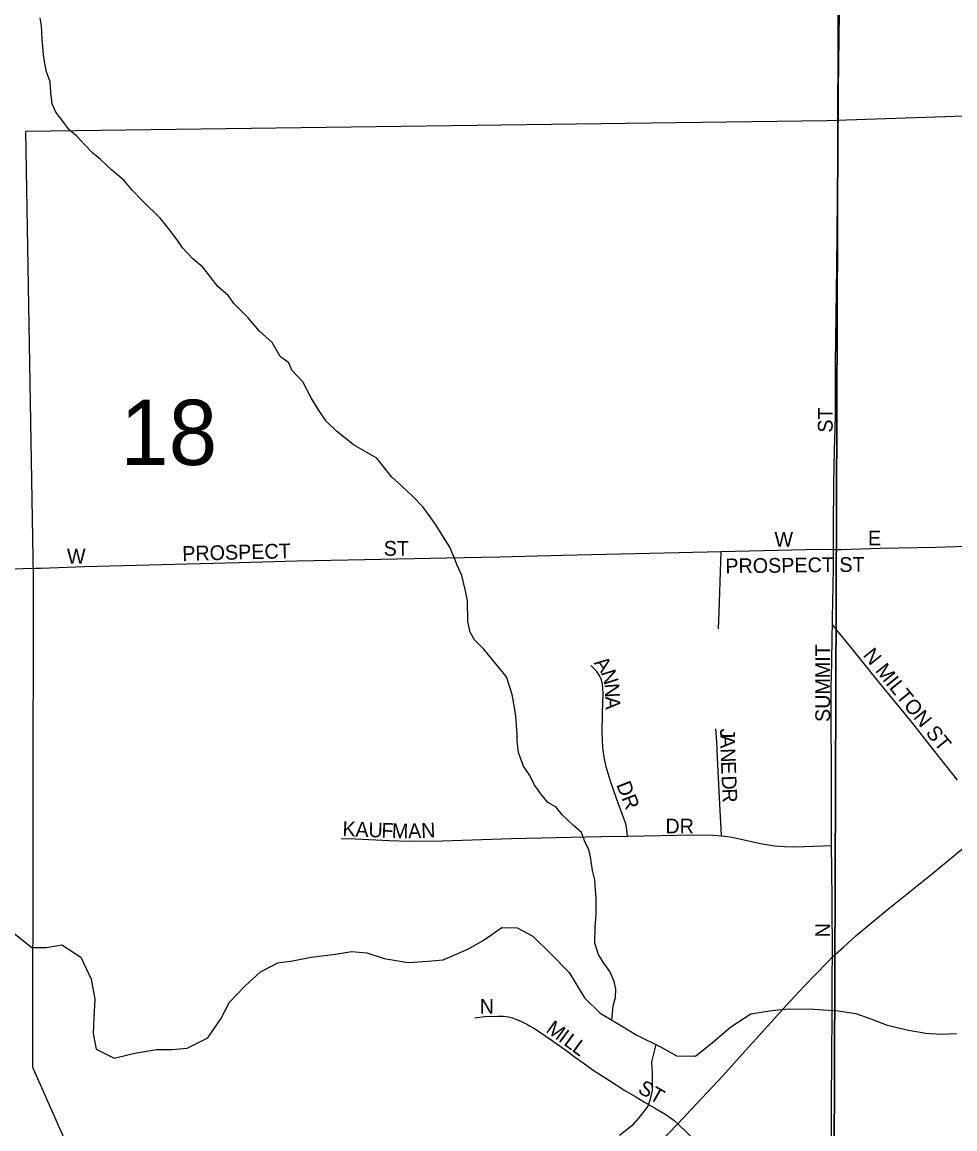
# Model space of a CAD drawing. Extents: x 1985906 to 2360102, y 891258 to 1222054.
# Drawn here: x 2142380 to 2145542, y 1042607 to 1046359 of the extents above; entities that cross this region are included whole.
import ezdxf

# ---------------------------------------------------------------- set-up
doc = ezdxf.new("R2010")
doc.units = 0
for name, color, linetype in [('GM_X_City_Street', 7, 'Continuous'), ('GM_X_City_Street_Text', 7, 'Continuous'), ('GM_X_Corporation', 7, 'Continuous'), ('GM_X_County_Road', 7, 'Continuous'), ('GM_X_Major_River', 7, 'Continuous'), ('GM_X_Minor_River', 7, 'Continuous'), ('GM_X_Section', 7, 'Continuous'), ('GM_X_Section_Text', 7, 'Continuous'), ('GM_X_State_Route', 7, 'Continuous')]:
    doc.layers.add(name, color=color, linetype=linetype)

msp = doc.modelspace()

# ---------------------------------------------------------------- linework, layer by layer
at = {"layer": 'GM_X_City_Street'}
for points in [[(2145146.2, 1045987.4), (2145146.9, 1046050.9)], [(2145130, 1044570.8), (2145130.1, 1044600.4), (2145129.7, 1044647.2), (2145131.5, 1044793.1), (2145134, 1044907.5), (2145137, 1045021.7), (2145137.1, 1045202), (2145141.3, 1045529.8), (2145146.2, 1045987.4)], [(2145130, 1044570.8), (2145157, 1044571.5), (2145287.5, 1044575.1), (2145477, 1044579), (2145618.1, 1044583.3), (2145672.9, 1044585), (2145790.9, 1044587.6), (2145876.9, 1044590.4), (2145981.7, 1044595.9), (2146033.9, 1044598.3)], [(2142444, 1044508.2), (2142592, 1044512.9), (2143115.8, 1044526.9), (2143312.2, 1044532.1), (2143541.4, 1044537.1), (2143819.7, 1044542.9), (2143999.8, 1044546.6), (2144212.6, 1044552.1), (2144507.3, 1044558.7), (2144605.6, 1044560.6), (2144748.9, 1044563.8)], [(2144740, 1044301.8), (2144742.4, 1044357.1), (2144748.9, 1044563.8)], [(2144748.9, 1044563.8), (2145084.2, 1044571.8), (2145130, 1044570.8)], [(2145126.5, 1044316.5), (2145127, 1044339.8), (2145128.9, 1044448), (2145129.8, 1044509.2), (2145130, 1044570.8)], [(2145123.8, 1043567.5), (2145123.5, 1043582.1), (2145123.3, 1043757), (2145122.9, 1043851.2), (2145122.5, 1043973.3), (2145121.9, 1044053.9), (2145122.3, 1044102.9), (2145124.2, 1044184.3), (2145125.9, 1044278.3), (2145126.5, 1044316.5)], [(2145551, 1043788.7), (2145539.3, 1043803.1), (2145469.5, 1043891.5), (2145390.7, 1043990.8), (2145285.8, 1044118.5), (2145188.6, 1044239.6), (2145147.4, 1044290.8), (2145126.5, 1044316.5)], [(2144431.9, 1043599.5), (2144429, 1043629.1), (2144426.5, 1043641.4), (2144396.2, 1043723.2), (2144373.8, 1043785.7), (2144359.8, 1043833.7), (2144352.9, 1043866.4), (2144348.6, 1043899.7), (2144346.3, 1043949.7), (2144347.6, 1044016.2), (2144349.2, 1044082.3), (2144348.7, 1044098.5), (2144346.8, 1044114.2), (2144343.3, 1044129.4), (2144337.2, 1044144), (2144328.3, 1044157), (2144307.8, 1044178)], [(2144750.6, 1043599.8), (2144749.3, 1043624), (2144746, 1043686), (2144738.7, 1043841), (2144734.8, 1043918.4), (2144731.4, 1043962.9)], [(2143461.1, 1043591.3), (2143510.1, 1043590), (2143624.7, 1043583.8), (2143690.3, 1043582), (2143805.1, 1043583.1), (2144038.9, 1043590.9), (2144342.2, 1043598.2), (2144431.9, 1043599.5)], [(2144431.9, 1043599.5), (2144656.9, 1043603.9), (2144722, 1043602.5), (2144750.6, 1043599.8)], [(2144750.6, 1043599.8), (2144770.5, 1043598), (2144786.5, 1043595.4), (2144882.5, 1043574.4), (2144931.4, 1043566.6), (2144964.3, 1043563.9), (2144997.3, 1043563.3), (2145095.6, 1043566.5), (2145123.8, 1043567.5)], [(2145126.8, 1043189.8), (2145126.1, 1043378.9), (2145125, 1043487.3), (2145123.8, 1043567.5)], [(2145123.8, 1042709.2), (2145124.9, 1042834.8), (2145126.1, 1043015.6), (2145126.2, 1043130.5), (2145126.8, 1043189.8)], [(2143914.8, 1042983.4), (2143947.2, 1042987.5), (2143992.6, 1042989.1), (2144011.4, 1042988.3), (2144028.2, 1042986.2), (2144042.1, 1042982.6), (2144058.8, 1042976), (2144074.4, 1042969.9), (2144091.2, 1042961.3), (2144102.6, 1042955.1), (2144114.5, 1042947.8), (2144137.4, 1042933.4), (2144173.8, 1042908.1), (2144227.4, 1042869.6), (2144256, 1042848.3), (2144281.4, 1042830.3), (2144315.7, 1042805.8), (2144371.4, 1042770.2), (2144423.3, 1042737), (2144459.7, 1042715.3), (2144489.6, 1042696.9), (2144523.1, 1042678.1), (2144559.1, 1042656.8), (2144573, 1042647.8), (2144588.7, 1042636.1), (2144602.4, 1042624.1)], [(2145122, 1042270.8), (2145121.9, 1042286), (2145123.5, 1042399.7), (2145123.8, 1042544.6), (2145123.6, 1042593.8), (2145123.8, 1042706.6), (2145123.8, 1042709.2)], [(2144602.4, 1042624.1), (2144636.1, 1042591.1), (2144660.7, 1042567), (2144681.6, 1042543.8), (2144742.3, 1042481.4), (2144796.9, 1042423.2), (2144819.4, 1042400.7), (2144853.1, 1042365.8), (2144898.2, 1042317.6), (2144921.9, 1042294.1), (2144936.4, 1042284.5), (2144952, 1042276.3), (2144966.3, 1042271.5), (2144982.7, 1042270.8), (2145103.9, 1042270.8), (2145122, 1042270.8)]]:
    msp.add_lwpolyline(points, dxfattribs=at)
at = {"layer": 'GM_X_Corporation'}
msp.add_lwpolyline([(2148957.2, 1041835.4), (2147128, 1041709.2), (2145918.5, 1041646.7), (2145935.9, 1040097.9), (2145144.4, 1040070.5), (2145156.2, 1039069.2), (2144332.8, 1039066.3), (2143737.1, 1040467.5), (2143243, 1041302), (2142809.8, 1040839.1), (2141806.4, 1039792.4), (2141829.9, 1040714.5), (2141793.2, 1041590), (2142952.9, 1041601.7), (2142416.7, 1042814.3), (2142418.2, 1044478.5), (2142392.2, 1045989.3), (2145107.6, 1046025.8), (2148280.2, 1046133.3), (2148462.3, 1045910.5), (2148889, 1045385.3)], dxfattribs=at)
at = {"layer": 'GM_X_County_Road'}
for points in [[(2145146.9, 1046050.9), (2145147.5, 1046128.3), (2145149.5, 1046307.5), (2145153.3, 1046553.5), (2145153.4, 1046651.8), (2145155.3, 1046816), (2145156.6, 1046980), (2145159.5, 1047226.2), (2145159.3, 1047264.5)], [(2140566.3, 1044474.6), (2140610.4, 1044475.8), (2140725, 1044479.1), (2140955.3, 1044483.4), (2141270.8, 1044488.5), (2141594.4, 1044492.8), (2141825.8, 1044495.6), (2141935.6, 1044496.2), (2142295.4, 1044504.5), (2142426.2, 1044507.4), (2142444, 1044508.2)]]:
    msp.add_lwpolyline(points, dxfattribs=at)
at = {"layer": 'GM_X_Major_River'}
msp.add_lwpolyline([(2142346.4, 1043275.1), (2142412.9, 1043221.5), (2142462.9, 1043221.8), (2142515, 1043230.2), (2142579.3, 1043188.6), (2142613.9, 1043114.7), (2142626.4, 1043046.7), (2142622.8, 1042984.5), (2142621.2, 1042930.3), (2142631.6, 1042876.3), (2142691.9, 1042846.7), (2142761.9, 1042863.2), (2142835.9, 1042875.8), (2142887.9, 1042876.2), (2142940, 1042880.6), (2143009.8, 1042915.2), (2143053.4, 1042979.6), (2143083.1, 1043036), (2143134.7, 1043090.5), (2143188.5, 1043139), (2143246.3, 1043169.5), (2143296.3, 1043175.9), (2143360.3, 1043188.4), (2143442.4, 1043199), (2143496.4, 1043207.4), (2143548.5, 1043203.8), (2143606.7, 1043184.2), (2143688.9, 1043170.8), (2143754.9, 1043175.3), (2143807, 1043179.7), (2143890.8, 1043216.4), (2143942.7, 1043244.8), (2144006.4, 1043289.4), (2144058.5, 1043287.8), (2144110.8, 1043260.1), (2144173.3, 1043198.4), (2144233.8, 1043136.7), (2144286.5, 1043050.9), (2144338.9, 1042999.2), (2144411.3, 1042955.6), (2144463.6, 1042923.9), (2144544, 1042884.4), (2144598.3, 1042854.7), (2144662.4, 1042853.2), (2144720.1, 1042899.8), (2144781.8, 1042952.3), (2144849.6, 1042996.9), (2144921.6, 1043007.5), (2144977.6, 1043013.9), (2145063.7, 1043012.5), (2145145.9, 1043007.1), (2145206, 1042997.5), (2145256.2, 1042979.9), (2145312.4, 1042958.2), (2145384.7, 1042940.7), (2145442.8, 1042931.1), (2145494.9, 1042927.5), (2145546.9, 1042929.9)], dxfattribs=at)
at = {"layer": 'GM_X_Minor_River'}
for points in [[(2144379.2, 1042974.9), (2144383.2, 1043023.8), (2144391, 1043052), (2144392.7, 1043080.2), (2144386.5, 1043106.2), (2144372.1, 1043140.2), (2144349.8, 1043172.2), (2144333.5, 1043198.1), (2144321.1, 1043236.2), (2144322.7, 1043290.4), (2144326.3, 1043332.6), (2144325.8, 1043390.8), (2144323.6, 1043414.9), (2144321.3, 1043451), (2144313, 1043483.1), (2144306.6, 1043529.2), (2144300.4, 1043553.3), (2144288.1, 1043577.3), (2144275.8, 1043611.3), (2144249.5, 1043635.2), (2144211, 1043671), (2144190.7, 1043696.9), (2144162.5, 1043712.8), (2144138.2, 1043742.7), (2144115.8, 1043774.6), (2144101.5, 1043804.6), (2144079.1, 1043836.6), (2144062.7, 1043882.6), (2144058.3, 1043920.7), (2144058.1, 1043944.8), (2144053.6, 1044005), (2144049.3, 1044035.1), (2144040.9, 1044079.2), (2144022.4, 1044139.3), (2143985.8, 1044183.2), (2143945.3, 1044233.1), (2143912.9, 1044264.9), (2143898.6, 1044290.9), (2143890.3, 1044327), (2143889.7, 1044397.3), (2143883.4, 1044431.3), (2143870.9, 1044483.4), (2143854.5, 1044517.4), (2143844.3, 1044543.5), (2143829.9, 1044579.5), (2143813.6, 1044603.4), (2143785.1, 1044651.4), (2143762.8, 1044681.3), (2143738.4, 1044715.3), (2143706, 1044749.2), (2143665.5, 1044787), (2143633.1, 1044816.8), (2143582.4, 1044880.7), (2143503.7, 1044926.2), (2143445.1, 1044971.9), (2143410.7, 1045005.8), (2143382.2, 1045047.7), (2143359.8, 1045085.7), (2143331.3, 1045139.6), (2143294.8, 1045179.5), (2143284.5, 1045203.5), (2143254.2, 1045225.4), (2143227.7, 1045273.3), (2143185.2, 1045311.1), (2143146.7, 1045357), (2143098.1, 1045404.8), (2143079.8, 1045430.8), (2143043.4, 1045462.6), (2142992.7, 1045528.4), (2142958.3, 1045556.3), (2142923.9, 1045594.1), (2142907.6, 1045618.1), (2142885.2, 1045648), (2142848.7, 1045693.9), (2142788, 1045753.7), (2142753.5, 1045789.5), (2142725.2, 1045823.4), (2142684.7, 1045857.2), (2142644.2, 1045895), (2142620, 1045914.9), (2142591.6, 1045944.8), (2142565.3, 1045972.7), (2142541, 1045992.6), (2142516.7, 1046024.5), (2142494.3, 1046054.5), (2142482, 1046082.5), (2142477.7, 1046120.6), (2142475.4, 1046156.7), (2142463, 1046190.7), (2142456.8, 1046218.8), (2142452.5, 1046248.9), (2142448, 1046301), (2142445.6, 1046347.2), (2142441.4, 1046373.3)], [(2144527.6, 1042892.4), (2144513.3, 1042834.2), (2144515.6, 1042798), (2144516.1, 1042737.8), (2144508.3, 1042707.6), (2144500.5, 1042683.4), (2144474.7, 1042649.1), (2144446.9, 1042616.8), (2144405, 1042584.3)]]:
    msp.add_lwpolyline(points, dxfattribs=at)
at = {"layer": 'GM_X_Section'}
for points in [[(2145148.9, 1047259.7), (2150404.8, 1047462), (2150370.2, 1042042.2), (2145130.1, 1041864.1)], [(2140492.4, 1047203.8), (2145148.9, 1047259.7), (2145130.1, 1041864.1), (2140600.4, 1041757.1), (2140500.1, 1046941.7)]]:
    msp.add_lwpolyline(points, close=True, dxfattribs=at)
at = {"layer": 'GM_X_State_Route'}
for points in [[(2145472, 1043478.2), (2145500, 1043500.7), (2145595.5, 1043579.3), (2145673.6, 1043641.3), (2145763.6, 1043715.7)], [(2144856.7, 1042899.8), (2144971.2, 1043025.5), (2145031.2, 1043090.7), (2145109.3, 1043171.7), (2145126.8, 1043189.8), (2145164, 1043223.2), (2145205.8, 1043260.6), (2145260.4, 1043306.1), (2145317.6, 1043353.4), (2145385.3, 1043408.3), (2145472, 1043478.2)], [(2144533.3, 1042552), (2144602.4, 1042624.1), (2144630.8, 1042653.9), (2144754.6, 1042786.1), (2144841.7, 1042883.4), (2144856.7, 1042899.8)]]:
    msp.add_lwpolyline(points, dxfattribs=at)

# ---------------------------------------------------------------- texts
at = {"layer": 'GM_X_City_Street_Text'}
for s, rotation, p in [('ST', 90, (2145127.4, 1044967.3)), ('E', 0, (2145246.9, 1044585.1)), ('ST', 0, (2143605.7, 1044549.9)), ('W', 0, (2144930.1, 1044580.7)), ('W', 0, (2142532.1, 1044523.5)), ('PROSPECT', 1.4494, (2142923.4, 1044532.3)), ('PROSPECT ST', 0.6597, (2144763.9, 1044490.3)), ('SUMMIT', 90, (2145118.7, 1043986.1)), ('N MILTON ST', 308.9639, (2145227.9, 1044211.9)), ('A', 306.8743, (2144316.6, 1044185.7)), ('N', 287.6331, (2144341, 1044154.5)), ('N', 273.455, (2144353.7, 1044115.8)), ('A', 272.1421, (2144356.4, 1044072.1)), ('J', 270.437, (2144745.9, 1043964)), ('A', 271.0971, (2144746.1, 1043941.3)), ('N', 272.4046, (2144746.9, 1043896.1)), ('E', 272.4404, (2144748.8, 1043852.1)), ('DR', 291.2529, (2144393.1, 1043773.8)), ('D', 272.4166, (2144750.8, 1043803.7)), ('R', 272.4278, (2144752.7, 1043759.8)), ('DR', 0, (2144560.5, 1043608.3)), ('K', 357.7915, (2143465.2, 1043599.5)), ('A', 357.786, (2143509.2, 1043597.8)), ('U', 357.786, (2143553.2, 1043596.1)), ('F', 357.7811, (2143597.1, 1043594.4)), ('M', 358.2582, (2143632.7, 1043593)), ('A', 1.7846, (2143688.9, 1043591.4)), ('N', 2.7102, (2143733.7, 1043592.8)), ('N', 90, (2145118.7, 1043255.7)), ('N', 0, (2143931.3, 1042996.7)), ('M', 323.662, (2144152.5, 1042937.6)), ('I', 323.6545, (2144195.1, 1042906.3)), ('L', 323.6492, (2144212.8, 1042893.3)), ('L', 323.6634, (2144241.1, 1042872.4)), ('ST', 330.2568, (2144463.9, 1042731.4))]:
    msp.add_text(s, height=50, rotation=rotation, dxfattribs=at).set_placement(p)
at = {"layer": 'GM_X_Section_Text'}
msp.add_text('18', height=221, rotation=0, dxfattribs=at).set_placement((2142712.5, 1044857.6))

doc.saveas('drawing.dxf')
